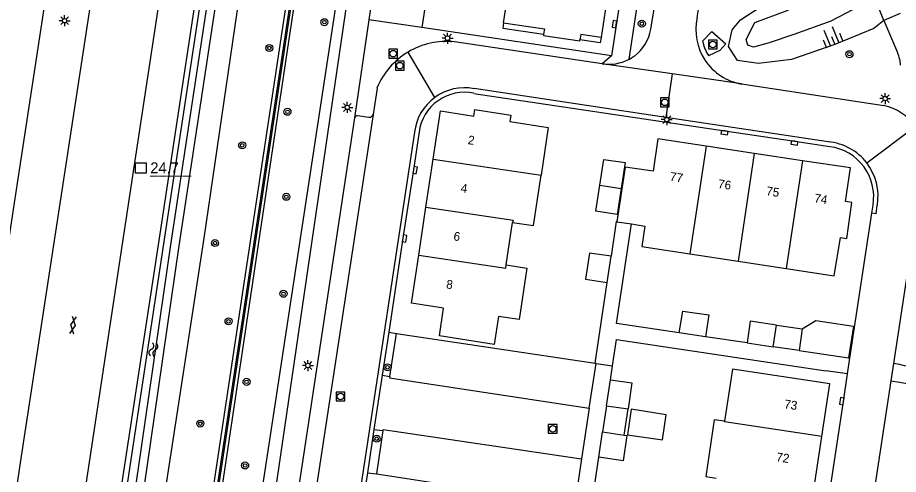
# Model space of a CAD drawing. Extents: x 124000 to 128010, y 398999 to 403000.
# Drawn here: x 126320.1 to 126420.5, y 399742.3 to 399794.3 of the extents above; entities that cross this region are included whole.
import ezdxf

# ---------------------------------------------------------------- set-up
doc = ezdxf.new("R2010")
doc.units = 0
for name, color, linetype in [('gg-afsc-erfafscheiding', 7, 'Continuous'), ('gg-afsc-geluidsscherm', 7, 'Continuous'), ('gg-afsc-hekwerk', 7, 'Continuous'), ('gg-anno-huisnummerreeks BGT', 7, 'Continuous'), ('gg-bbg-bijgebouw', 7, 'Continuous'), ('gg-bbg-hoofdgebouw', 7, 'Continuous'), ('gg-bbg-luifel en loopbrug', 7, 'Continuous'), ('gg-bbg-onder overbouw', 7, 'Continuous'), ('gg-bbg-pand overbouw', 7, 'Continuous'), ('gg-bbg-tussenscheiding', 7, 'Continuous'), ('gg-knt-BGT kruinlijn', 7, 'Continuous'), ('gg-knt-bovenkant onderkant talud', 7, 'Continuous'), ('gg-knt-verharding', 7, 'Continuous'), ('gg-knt-verharding nz', 7, 'Continuous'), ('gg-kntw-bovenkant insteek waterloop', 7, 'Continuous'), ('gg-kntw-wadi', 7, 'Continuous'), ('gg-kntw-waterlijn', 7, 'Continuous'), ('gg-kwrk-kunstwerk niveau 01', 7, 'Continuous'), ('gt-anno-nummer hm paal', 7, 'Continuous'), ('gt-grn-weggrens', 7, 'Continuous'), ('gt-symb-boom', 7, 'Continuous'), ('gt-symb-gesloten verharding', 7, 'Continuous'), ('gt-symb-hm paal', 7, 'Continuous'), ('gt-symb-kolk', 7, 'Continuous'), ('gt-symb-lichtmast', 7, 'Continuous'), ('gt-symb-rioolschacht', 7, 'Continuous'), ('gt-symb-talud symbool', 7, 'Continuous'), ('gt-symb-watersymbool', 7, 'Continuous')]:
    doc.layers.add(name, color=color, linetype=linetype)

# ---------------------------------------------------------------- blocks, each defined once
blk = doc.blocks.new('gt0-LMAST')
at = {"layer": 'gt-symb-lichtmast'}
for p, q in [((-0.18, 0.17), (-0.45, 0.44)), ((-0.01, 0.25), (-0.01, 0.62)), ((0.17, 0.17), (0.44, 0.44)), ((-0.26, 0), (-0.63, 0)), ((-0.18, -0.18), (-0.45, -0.45)), ((-0.01, -0.25), (-0.01, -0.63)), ((0.44, -0.45), (0.17, -0.18)), ((0.24, 0), (0.62, 0))]:
    blk.add_line(p, q, dxfattribs=at)
blk.add_circle((-0.01, 0), 0.25, dxfattribs=at)
blk = doc.blocks.new('gt0-BOOM')
at = {"layer": 'gt-symb-boom'}
for radius in [0.4, 0.2]:
    blk.add_circle((0, 0), radius, dxfattribs=at)
blk = doc.blocks.new('gt0-TALUD_1')
at = {"layer": 'gt-symb-talud symbool'}
for p, q in [((-1, -1), (-1, 0)), ((-0.5, -2), (-0.5, 0)), ((0, -1), (0, 0)), ((0.5, -2), (0.5, 0)), ((1, -1), (1, 0))]:
    blk.add_line(p, q, dxfattribs=at)
blk = doc.blocks.new('gt0-RS')
at = {"layer": 'gt-symb-rioolschacht'}
blk.add_lwpolyline([(-0.5, -0.5), (0.5, -0.5), (0.5, 0.5), (-0.5, 0.5)], close=True, dxfattribs=at)
blk.add_circle((0, 0), 0.375, dxfattribs=at)
blk = doc.blocks.new('gt0-GESVH1')
at = {"layer": 'gt-symb-gesloten verharding'}
for p, q in [((-0.99, -0.26), (0.01, 0.24)), ((0.01, -0.26), (-0.99, 0.24)), ((0.01, 0.24), (1.01, -0.26)), ((1.01, 0.24), (0.01, -0.26))]:
    blk.add_line(p, q, dxfattribs=at)
blk = doc.blocks.new('gt0-HMpaal')
at = {"layer": 'gt-symb-hm paal'}
blk.add_lwpolyline([(-0.6, 0.6), (0.6, 0.6), (0.6, -0.6), (-0.6, -0.6)], close=True, dxfattribs=at)
blk = doc.blocks.new('gt0-WA')
at = {"layer": 'gt-symb-watersymbool'}
for centre, start, end in [((-0.32, 0.02), 28.0725, 151.9275), ((0.43, 0.42), 208.0725, 331.9275), ((-0.32, -0.43), 28.0725, 151.9275), ((0.43, -0.03), 208.0725, 331.9275)]:
    blk.add_arc(centre, 0.425, start, end, dxfattribs=at)
blk = doc.blocks.new('gt0-KOLK')
at = {"layer": 'gt-symb-kolk'}
blk.add_lwpolyline([(0, 0), (0.38, 0), (0.38, 0.4), (-0.38, 0.4), (-0.38, 0), (0, 0)], dxfattribs=at)

msp = doc.modelspace()

# ---------------------------------------------------------------- linework, layer by layer
at = {"layer": 'gg-afsc-erfafscheiding'}
for p, q in [((126362.4, 399758.48), (126363.3, 399758.33)), ((126359.97, 399742.46), (126361.03, 399742.31))]:
    msp.add_line(p, q, dxfattribs=at)
at = {"layer": 'gg-afsc-geluidsscherm'}
for points in [[(126433.52, 399396.19), (126294.27, 399417.89), (126294.31, 399418.57), (126384.69, 400018.49), (126392.39, 400081.87), (126401.39, 400173.18), (126405.81, 400237.07), (126415.18, 400254.39), (126416.93, 400270.19), (126421.51, 400378.06), (126422.45, 400394.05), (126423.96, 400411.15), (126518.09, 400411.48), (126531.61, 400399.45), (126531.51, 400399.34)], [(126433.52, 399396.19), (126433.55, 399396.34), (126294.44, 399418.02), (126294.46, 399418.55), (126384.84, 400018.47), (126392.54, 400081.86), (126401.54, 400173.16), (126405.96, 400237.06), (126415.32, 400254.32), (126417.08, 400270.18), (126421.65, 400378.05), (126422.6, 400394.04), (126424.1, 400410.99), (126518.09, 400411.33), (126531.51, 400399.34)]]:
    msp.add_lwpolyline(points, dxfattribs=at)
at = {"layer": 'gg-afsc-hekwerk'}
for p, q in [((126403.21, 399757.25), (126398.48, 399757.95)), ((126387.65, 399753.05), (126387.89, 399754.62)), ((126385.86, 399741.16), (126386.32, 399744.21))]:
    msp.add_line(p, q, dxfattribs=at)
for points in [[(126388.4, 399771.05), (126388.31, 399771.07), (126387.73, 399767.13)], [(126395.5, 399758.41), (126388.33, 399759.45), (126390.06, 399770.8)], [(126387.89, 399754.62), (126388.34, 399757.65), (126412.2, 399754.05)]]:
    msp.add_lwpolyline(points, dxfattribs=at)
at = {"layer": 'gg-bbg-bijgebouw'}
for p, q in [((126385.99, 399772.24), (126386.44, 399775.2)), ((126387.28, 399764.14), (126387.73, 399767.13)), ((126384.83, 399764.49), (126387.28, 399764.14)), ((126406.55, 399759.28), (126409.51, 399758.84)), ((126409.51, 399758.84), (126409.14, 399756.36)), ((126398.48, 399757.95), (126395.5, 399758.41)), ((126403.21, 399757.25), (126406.18, 399756.8)), ((126409.14, 399756.36), (126406.18, 399756.8)), ((126387.2, 399750.09), (126387.65, 399753.05)), ((126387.2, 399750.09), (126386.76, 399747.12)), ((126389.21, 399746.75), (126389.66, 399749.72)), ((126386.76, 399747.12), (126389.21, 399746.75))]:
    msp.add_line(p, q, dxfattribs=at)
for points in [[(126386.44, 399775.2), (126386.89, 399778.15), (126389.33, 399777.8), (126388.88, 399774.84)], [(126388.88, 399774.84), (126388.43, 399771.87), (126385.99, 399772.24)], [(126387.73, 399767.13), (126385.26, 399767.48), (126384.83, 399764.49)], [(126395.5, 399758.41), (126395.89, 399760.86), (126398.87, 399760.43), (126398.48, 399757.95)], [(126406.55, 399759.28), (126403.58, 399759.73), (126403.21, 399757.25)], [(126387.65, 399753.05), (126390.1, 399752.69), (126389.66, 399749.72)]]:
    msp.add_lwpolyline(points, dxfattribs=at)
at = {"layer": 'gg-bbg-hoofdgebouw'}
for p, q in [((126375.49, 399793.72), (126376.47, 399799.93)), ((126387.53, 399798.27), (126386.59, 399792.05)), ((126404.04, 399778.83), (126398.55, 399779.65)), ((126409.52, 399778), (126404.04, 399778.83)), ((126366.64, 399772.71), (126367.46, 399778.19)), ((126365.82, 399767.24), (126366.64, 399772.71)), ((126375.79, 399766.12), (126376.52, 399770.96)), ((126388.4, 399771.05), (126390.06, 399770.8)), ((126396.71, 399767.39), (126402.19, 399766.56)), ((126402.19, 399766.56), (126407.67, 399765.73)), ((126410.82, 399740.55), (126411.73, 399746.58))]:
    msp.add_line(p, q, dxfattribs=at)
for points in [[(126380.05, 399792.41), (126380.04, 399792.28), (126384.16, 399791.66), (126384.17, 399791.76)], [(126367.46, 399778.19), (126368.29, 399783.67), (126372.09, 399783.09), (126372.2, 399783.84), (126376.32, 399783.18), (126376.21, 399782.45), (126380.56, 399781.8), (126379.75, 399776.34)], [(126398.55, 399779.65), (126393.07, 399780.48), (126392.52, 399776.8), (126389.34, 399777.27), (126388.4, 399771.05)], [(126407.67, 399765.73), (126413.14, 399764.9), (126413.84, 399769.26), (126414.57, 399769.15), (126415.16, 399773.24), (126414.43, 399773.35), (126415, 399777.18), (126409.52, 399778)], [(126376.52, 399770.96), (126378.89, 399770.63), (126379.75, 399776.34)], [(126390.06, 399770.8), (126391.59, 399770.56), (126391.24, 399768.22), (126396.71, 399767.39)], [(126375.79, 399766.12), (126378.15, 399765.76), (126377.27, 399759.9), (126374.89, 399760.24), (126374.42, 399757.08), (126368.17, 399758.04), (126368.66, 399761.2), (126365, 399761.76), (126365.82, 399767.24)], [(126411.73, 399746.58), (126412.64, 399752.6), (126401.54, 399754.27), (126400.64, 399748.31)], [(126400.64, 399748.31), (126399.47, 399748.49), (126398.51, 399742.03), (126399.68, 399741.84)]]:
    msp.add_lwpolyline(points, dxfattribs=at)
at = {"layer": 'gg-bbg-luifel en loopbrug'}
for p, q in [((126361.02, 399800.09), (126360.15, 399794.05)), ((126366.18, 399793.16), (126360.15, 399794.05)), ((126409.14, 399756.36), (126414.78, 399755.53)), ((126386.32, 399744.21), (126386.76, 399747.12))]:
    msp.add_line(p, q, dxfattribs=at)
for points in [[(126364.57, 399799.56), (126367.07, 399799.19), (126366.18, 399793.16)], [(126409.51, 399758.84), (126411.04, 399759.8), (126415.32, 399759.16), (126414.78, 399755.53)], [(126390.01, 399749.68), (126389.58, 399746.79), (126393.58, 399746.2), (126394, 399749.06), (126390.01, 399749.68)], [(126389.21, 399746.75), (126389.52, 399746.71), (126389.09, 399743.8), (126386.32, 399744.21)]]:
    msp.add_lwpolyline(points, dxfattribs=at)
at = {"layer": 'gg-bbg-onder overbouw'}
for points in [[(126375.49, 399793.72), (126380.14, 399793.01), (126380.05, 399792.41)], [(126386.59, 399792.05), (126384.27, 399792.39), (126384.17, 399791.76)]]:
    msp.add_lwpolyline(points, dxfattribs=at)
at = {"layer": 'gg-bbg-pand overbouw'}
for points in [[(126375.49, 399793.72), (126375.39, 399793.08), (126380.05, 399792.41)], [(126386.59, 399792.05), (126386.5, 399791.41), (126384.17, 399791.76)]]:
    msp.add_lwpolyline(points, dxfattribs=at)
at = {"layer": 'gg-bbg-tussenscheiding'}
for p, q in [((126398.55, 399779.65), (126396.71, 399767.39)), ((126404.04, 399778.83), (126402.19, 399766.56)), ((126367.46, 399778.19), (126379.75, 399776.34)), ((126409.52, 399778), (126407.67, 399765.73)), ((126386.44, 399775.2), (126388.88, 399774.84)), ((126406.18, 399756.8), (126406.55, 399759.28)), ((126387.2, 399750.09), (126389.66, 399749.72))]:
    msp.add_line(p, q, dxfattribs=at)
for points in [[(126366.64, 399772.71), (126376.56, 399771.22), (126376.52, 399770.96)], [(126365.82, 399767.24), (126375.73, 399765.75), (126375.79, 399766.12)], [(126411.73, 399746.58), (126400.63, 399748.25), (126400.64, 399748.31)]]:
    msp.add_lwpolyline(points, dxfattribs=at)
at = {"layer": 'gg-knt-BGT kruinlijn'}
for points in [[(126300.24, 399460.06), (126317.15, 399573.62), (126327.85, 399643.47), (126345.99, 399764.26), (126377.21, 399971.2), (126384.17, 400018.6), (126391.6, 400079.17), (126401.01, 400171.97), (126405.27, 400237.08), (126405.84, 400239.45)], [(126406, 400230.83), (126401.25, 400165.31), (126397.51, 400125.16), (126394.98, 400098.8), (126384.91, 400016.96), (126372.96, 399936.14), (126361.72, 399862.81), (126350.89, 399790.82), (126334.29, 399679.75), (126332.17, 399665.42)]]:
    msp.add_lwpolyline(points, dxfattribs=at)
at = {"layer": 'gg-knt-bovenkant onderkant talud'}
msp.add_lwpolyline([(126293.23, 399462.2), (126310.8, 399577.42), (126321.79, 399641.66), (126324.83, 399661.28), (126341.38, 399769.19), (126355.15, 399863.61), (126371.99, 399972.89), (126378.99, 400019.75), (126385.65, 400077.47), (126395.49, 400171.21), (126398.48, 400218.68), (126399.2, 400237.18), (126399.86, 400244.88), (126401.08, 400247.39), (126403.95, 400253.41), (126406.57, 400258.3), (126407.85, 400260.61), (126408.11, 400271.65), (126414, 400375.4), (126416.29, 400410.56)], dxfattribs=at)
at = {"layer": 'gg-knt-verharding'}
for p, q in [((126397.55, 399794.3), (126400.39, 399813.14)), ((126390.87, 399797.01), (126389.75, 399789.55)), ((126392.26, 399792.99), (126392.74, 399795.98)), ((126360.15, 399794.05), (126358.52, 399782.88)), ((126418.81, 399793.99), (126420.34, 399790.31)), ((126387.77, 399789.96), (126366.18, 399793.16)), ((126386.73, 399789.02), (126369.88, 399791.56)), ((126389.75, 399789.55), (126389.75, 399789.53)), ((126402.6, 399786.74), (126418.79, 399784.27)), ((126361.07, 399786.28), (126360.62, 399783.28)), ((126393.96, 399782.93), (126372.13, 399786.21)), ((126358.52, 399782.88), (126341.1, 399668.24)), ((126360.15, 399782.94), (126358.86, 399783.11)), ((126412.47, 399780.15), (126393.96, 399782.93)), ((126365.33, 399781.24), (126348.47, 399670.19)), ((126423.34, 399777.7), (126419.88, 399754.91)), ((126417.42, 399772.02), (126417.56, 399772.95)), ((126417.91, 399771.95), (126418.05, 399772.93)), ((126414.93, 399755.5), (126417.42, 399772.02)), ((126385.91, 399754.93), (126387.28, 399764.14)), ((126362.4, 399758.48), (126361.65, 399753.55)), ((126362.52, 399753.4), (126363.3, 399758.33)), ((126363.3, 399758.33), (126385.91, 399754.93)), ((126414.78, 399755.53), (126414.93, 399755.5)), ((126419.88, 399754.91), (126419.58, 399752.93)), ((126361.65, 399753.55), (126360.72, 399747.38)), ((126361.65, 399753.55), (126362.52, 399753.4)), ((126414.67, 399753.72), (126412.2, 399754.05)), ((126419.58, 399752.93), (126415.98, 399729.19)), ((126360.72, 399747.38), (126359.97, 399742.46)), ((126360.72, 399747.38), (126361.75, 399747.25)), ((126361.75, 399747.25), (126361.03, 399742.31)), ((126361.03, 399742.31), (126383.48, 399738.91))]:
    msp.add_line(p, q, dxfattribs=at)
for points in [[(126367.41, 400062.71), (126364.32, 400037.88), (126361.17, 400013.8), (126357.83, 399990.06), (126353.28, 399959.93), (126347.87, 399924.53), (126341.92, 399884.96), (126328.84, 399798.71), (126320.56, 399744.35), (126316.65, 399718.33), (126308.84, 399667.24), (126306.68, 399653.03)], [(126375.09, 400061.83), (126372, 400036.99), (126368.9, 400013.21), (126365.24, 399987.43), (126360.95, 399959.25), (126355.62, 399923.87), (126349.5, 399883.53), (126345.75, 399858.98), (126340.49, 399824.03), (126332.18, 399769.5), (126320.27, 399690.67), (126316.38, 399665.18), (126314.31, 399651.56)], [(126398.63, 399861.27), (126397.11, 399851.25), (126391.19, 399812.31), (126389.7, 399802.63), (126387.77, 399789.96)], [(126331.92, 399853.41), (126327.95, 399827.37), (126323.8, 399799.86), (126319.55, 399771.96), (126315.49, 399744.89), (126311.53, 399718.81), (126307.36, 399691.66), (126303.9, 399668.39), (126299.08, 399637.02), (126295.47, 399613.06), (126291.55, 399586.92), (126288.7, 399568.19), (126288.48, 399568.23)], [(126398.15, 399791.62), (126399.2, 399792.71), (126400.79, 399791.31), (126400.11, 399790.56), (126398.84, 399789.95)], [(126389.75, 399789.53), (126390.07, 399789.72), (126390.38, 399789.93)], [(126372.11, 399785.67), (126400.67, 399781.39), (126408.64, 399780.22), (126412.64, 399779.6)], [(126365.86, 399781.27), (126365.21, 399776.95), (126364.01, 399769.17), (126362.4, 399758.48)], [(126422.02, 399754.56), (126421.15, 399754.64), (126420.59, 399754.8), (126419.88, 399754.91)], [(126400.61, 399661.12), (126402.11, 399670.95), (126404.93, 399689.63), (126409.23, 399717.82), (126411.04, 399729.75), (126414.21, 399750.58), (126414.67, 399753.72)], [(126419.58, 399752.93), (126420.61, 399752.77), (126422.26, 399752.45)], [(126359.97, 399742.46), (126359.65, 399740.27), (126358.11, 399730.22), (126357.48, 399725.92), (126356.48, 399719.36), (126354.93, 399709.21)]]:
    msp.add_lwpolyline(points, dxfattribs=at)
for centre, radius, start, end in [((126403.64, 399792.9), 6.25, 167.0825, 260.4585), ((126387.47, 399793.82), 4.86, 306.7746, 350.2151), ((126369.02, 399783), 8.6, 84.2117, 120.9079), ((126403.02, 399792.64), 4.97, 191.7977, 212.8251), ((126369.02, 399783), 8.6, 120.9121, 157.6143), ((126417.07, 399788.7), 3.64, 2.8109, 26.1297), ((126371.02, 399780.58), 5.21, 77.9549, 172.3988), ((126371.03, 399780.58), 5.73, 78.9536, 126.1771), ((126371.03, 399780.58), 5.73, 126.1354, 173.3751), ((126417.61, 399778.6), 5.79, 34.688, 78.323), ((126358.81, 399782.82), 0.293, 80.7427, 166.5577), ((126360.21, 399783.36), 0.422, 262.1764, 349.8784), ((126411.93, 399773.96), 6.21, 37.6905, 84.9692), ((126411.91, 399773.91), 5.73, 350.3806, 82.7162), ((126411.93, 399773.96), 6.21, 350.4387, 37.7119)]:
    msp.add_arc(centre, radius, start, end, dxfattribs=at)
at = {"layer": 'gg-knt-verharding nz'}
for p, q in [((126360.62, 399783.28), (126343.19, 399668.68)), ((126417.91, 399771.95), (126417.42, 399772.02)), ((126414.67, 399753.72), (126414.93, 399755.5)), ((126385.25, 399749.8), (126386.02, 399754.9)), ((126386.02, 399754.9), (126385.91, 399754.93)), ((126385.25, 399749.8), (126384.36, 399744.02)), ((126384.36, 399744.02), (126383.6, 399738.9))]:
    msp.add_line(p, q, dxfattribs=at)
for points in [[(126362.52, 399753.4), (126362.51, 399753.26), (126385.25, 399749.8)], [(126361.75, 399747.25), (126361.77, 399747.38), (126384.36, 399744.02)]]:
    msp.add_lwpolyline(points, dxfattribs=at)
at = {"layer": 'gg-kntw-bovenkant insteek waterloop'}
for points in [[(126323.03, 399662.04), (126321.74, 399660.12), (126320.59, 399660.29), (126320.01, 399662.51), (126332.33, 399743.1), (126336.19, 399768.41), (126344.47, 399823.06), (126353.31, 399883.08), (126359.7, 399923.36), (126365.11, 399959.07), (126369.18, 399986.37), (126372.74, 400012.85), (126375.77, 400035.99), (126379.05, 400062.48), (126382, 400085.38), (126384.83, 400114.55), (126387.16, 400137.91), (126389.72, 400166.13), (126391.77, 400193.94), (126393.76, 400220.61), (126395.59, 400247.46), (126396.7, 400267.43)], [(126323.03, 399662.04), (126327.04, 399690.1), (126334.84, 399742.84), (126338.54, 399768.29), (126342.89, 399797.12), (126346.69, 399823.41), (126352.29, 399859.14), (126356.49, 399884.03), (126360.06, 399908.45), (126363.65, 399932.3), (126367.21, 399956.51), (126370.04, 399973.22), (126373.24, 399995.52), (126376.51, 400018.7), (126379.57, 400041.75), (126382.63, 400066.12), (126383.67, 400073.8)], [(126337.65, 399672.67), (126358.6, 399810.02), (126360.76, 399823.04), (126366.58, 399863.45), (126372, 399897.55), (126376.6, 399928.43), (126377.15, 399929.92)], [(126339.69, 399673.18), (126359.69, 399809.89), (126360.25, 399811.76)]]:
    msp.add_lwpolyline(points, dxfattribs=at)
at = {"layer": 'gg-kntw-wadi'}
msp.add_lwpolyline([(126418.81, 399793.99), (126417.64, 399793.06), (126413.2, 399791.23), (126408.28, 399789.54), (126404.51, 399789.09), (126402.12, 399789.42), (126401.11, 399791.02), (126401.51, 399792.91), (126402.48, 399794.06), (126407.04, 399797.03), (126411.43, 399799.08), (126415.81, 399801.2)], dxfattribs=at)
at = {"layer": 'gg-kntw-waterlijn'}
for points in [[(126322.07, 399662.41), (126321.35, 399661.33), (126321.03, 399662.56), (126332.95, 399743.21), (126336.81, 399768.53), (126345.45, 399825.53), (126354.3, 399882.93), (126360.68, 399923.21), (126366.1, 399958.92), (126370.17, 399986.23), (126373.73, 400012.72), (126376.76, 400035.86), (126380.04, 400062.35), (126382.26, 400073.98), (126384.14, 400089.12), (126386.6, 400114.4), (126388.85, 400137.71), (126391.4, 400165.95), (126393.75, 400192.66), (126395.38, 400220.46), (126397.2, 400247.7), (126398.16, 400265.14), (126398.39, 400267.1)], [(126396.32, 400215.11), (126394.75, 400190.16), (126392.64, 400165.9), (126390.96, 400143.34), (126388.24, 400118.04), (126385.3, 400093.24), (126381.64, 400066.25), (126378.58, 400041.88), (126375.52, 400018.84), (126372.25, 399995.66), (126369.05, 399973.37), (126366.22, 399956.66), (126362.66, 399932.45), (126359.07, 399908.59), (126355.5, 399884.19), (126351.31, 399859.3), (126345.7, 399823.56), (126341.9, 399797.27), (126337.55, 399768.43), (126333.85, 399742.99), (126326.05, 399690.24), (126322.07, 399662.41)], [(126417.75, 399796.54), (126412.77, 399793.9), (126408.54, 399792.39), (126405.73, 399791.41), (126403.96, 399790.95), (126403.29, 399791.15), (126403.13, 399791.82), (126404.11, 399793.74), (126407.8, 399795.1), (126413.17, 399798.04), (126416.54, 399799.44)]]:
    msp.add_lwpolyline(points, dxfattribs=at)
at = {"layer": 'gg-kwrk-kunstwerk niveau 01'}
for p, q in [((126418.81, 399793.99), (126417.75, 399796.54)), ((126420.65, 399794.76), (126418.81, 399793.99))]:
    msp.add_line(p, q, dxfattribs=at)
at = {"layer": 'gt-grn-weggrens'}
for p, q in [((126367.65, 399785.21), (126364.6, 399790.38)), ((126387.77, 399789.96), (126386.73, 399789.02)), ((126394.67, 399787.88), (126386.73, 399789.02)), ((126394.67, 399787.88), (126393.96, 399782.93)), ((126402.6, 399786.74), (126394.67, 399787.88)), ((126416.84, 399777.76), (126422.38, 399781.9)), ((126386.02, 399754.9), (126387.89, 399754.62))]:
    msp.add_line(p, q, dxfattribs=at)
msp.add_arc((126387.4, 399794.23), 5.25, 262.6588, 296.5061, dxfattribs=at)

# ---------------------------------------------------------------- block references
at = {"layer": 'gt-symb-boom'}
for p in [(126355.08, 399793.78), (126391.23, 399793.61), (126348.81, 399790.84), (126414.88, 399790.13), (126350.87, 399783.57), (126345.72, 399779.76), (126350.74, 399773.89), (126342.61, 399768.62), (126350.42, 399762.84), (126344.16, 399759.71), (126362.27, 399754.46), (126346.21, 399752.81), (126340.95, 399748.05), (126361.04, 399746.33), (126346.05, 399743.28)]:
    msp.add_blockref('gt0-BOOM', p, dxfattribs=at)
at = {"layer": 'gt-symb-gesloten verharding', "rotation": 81.37577126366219}
msp.add_blockref('gt0-GESVH1', (126326.43, 399759.26), dxfattribs=at)
at = {"layer": 'gt-symb-hm paal'}
msp.add_blockref('gt0-HMpaal', (126334.17, 399777.17), dxfattribs=at)
at = {"layer": 'gt-symb-kolk'}
for p, rotation in [((126388.31, 399793.52), 81.30721888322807), ((126400.67, 399781.39), 171.48758908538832), ((126408.64, 399780.22), 171.6256599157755), ((126365.21, 399776.95), -98.74984368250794), ((126364.01, 399769.17), -98.56946980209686), ((126414.21, 399750.58), 81.75691987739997)]:
    msp.add_blockref('gt0-KOLK', p, dxfattribs=dict(at, rotation=rotation))
at = {"layer": 'gt-symb-lichtmast'}
for p in [(126325.5, 399793.95), (126369.11, 399791.96), (126418.95, 399785.07), (126357.69, 399784.07), (126394.08, 399782.68), (126353.21, 399754.67)]:
    msp.add_blockref('gt0-LMAST', p, dxfattribs=at)
at = {"layer": 'gt-symb-rioolschacht'}
for p in [(126399.31, 399791.24), (126362.9, 399790.19), (126363.66, 399788.83), (126393.84, 399784.65), (126356.92, 399751.13), (126381.08, 399747.45)]:
    msp.add_blockref('gt0-RS', p, dxfattribs=at)
at = {"layer": 'gt-symb-talud symbool', "xscale": 1.0003929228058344, "yscale": 1.0003929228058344, "rotation": -157.61363443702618}
msp.add_blockref('gt0-TALUD_1', (126413.2, 399791.23), dxfattribs=at)
at = {"layer": 'gt-symb-watersymbool', "rotation": 81.37577126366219}
msp.add_blockref('gt0-WA', (126335.59, 399756.43), dxfattribs=at)

# ---------------------------------------------------------------- texts
at = {"layer": 'gg-anno-huisnummerreeks BGT'}
for s, rotation, p in [('2', 351.5, (126371.37, 399779.9)), ('77', 351.5, (126394.37, 399775.73)), ('76', 351.5, (126399.86, 399774.9)), ('4', 351.5, (126370.55, 399774.42)), ('75', 351.5, (126405.34, 399774.08)), ('74', 351.5, (126410.82, 399773.26)), ('6', 351.5, (126369.73, 399768.94)), ('8', 351.5, (126368.9, 399763.47)), ('73', 351.4, (126407.39, 399749.81)), ('72', 351.4, (126406.48, 399743.78))]:
    msp.add_text(s, height=1, rotation=rotation, dxfattribs=at).set_placement(p)
at = {"layer": 'gt-anno-nummer hm paal'}
msp.add_text('24.7', height=1.25, dxfattribs=at).set_placement((126335.25, 399776.56))
at = {"layer": 'gt-symb-hm paal'}
msp.add_text('_____', height=1.25, dxfattribs=at).set_placement((126335.25, 399776.56))

doc.saveas('drawing.dxf')
